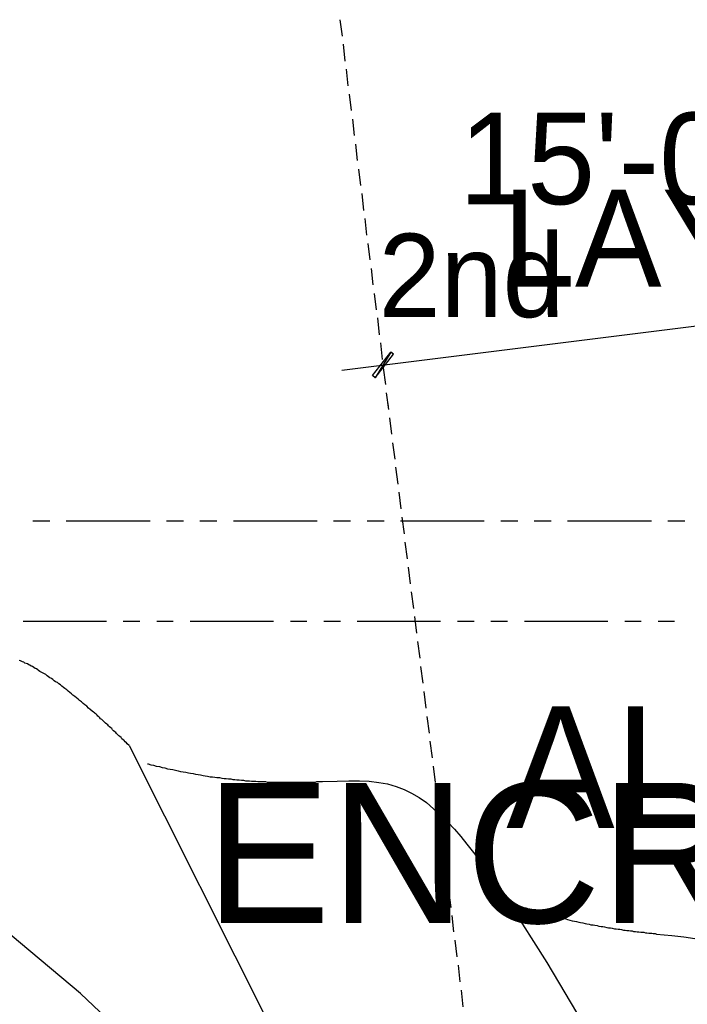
# Model space of a CAD drawing. Header units: feet. Extents: x -79 to 198, y -22 to 181.
# Tile 270 of 271: x 115 to 135, y 149 to 178. Entities that reach past the tile are written whole.
import ezdxf
from ezdxf.enums import TextEntityAlignment as Align

# ---------------------------------------------------------------- set-up
doc = ezdxf.new("R2010")
doc.units = ezdxf.units.FT
for name, color, linetype in [('A-AREA-UNIDAD', 30, 'CONTINUOUS'), ('A-LINEA', 7, 'CONTINUOUS'), ('A-LINEA-FINA', 9, 'CONTINUOUS'), ('A-TEXTO-PDF', 3, 'CONTINUOUS')]:
    doc.layers.add(name, color=color, linetype=linetype)

msp = doc.modelspace()

# ---------------------------------------------------------------- linework, layer by layer
at = {"layer": 'A-AREA-UNIDAD'}
msp.add_lwpolyline([(121.04, 145.4933), (117.2, 149.1378), (113.6, 152.1422), (107.968, 156.1778), (103.04, 159.0578), (102.96, 159.3778), (98.112, 161.6889), (96.768, 162.0089), (95.552, 161.9378), (92.96, 160.8533), (91.12, 160.3733), (91.072, 159.9822), (84.64, 159.7333), (77.088, 158.7733), (69.6, 157.2089), (65.312, 155.9822), (58.752, 153.6889), (58.72, 153.5289), (55.28, 152.2133)], dxfattribs=at)
at = {"layer": 'A-LINEA'}
for p, q in [((124.96, 178.2578), (125.0267, 177.7644)), ((125.0533, 177.5244), (125.1067, 177.0178)), ((125.1467, 176.7778), (125.2, 176.2844)), ((125.24, 176.0311), (125.2933, 175.5378)), ((125.3333, 175.2844), (125.3867, 174.7911)), ((125.4267, 174.5378), (125.48, 174.0444)), ((125.52, 173.7911), (125.5733, 173.2978)), ((125.6133, 173.0578), (125.6667, 172.5511)), ((125.7067, 172.3111), (125.76, 171.8178)), ((125.8, 171.5644), (125.8533, 171.0711)), ((125.8933, 170.8178), (125.9467, 170.3244)), ((125.0133, 167.7778), (142.3733, 169.9511)), ((125.9867, 170.0711), (126.04, 169.5778)), ((126.08, 169.3378), (126.1333, 168.8311)), ((126.1733, 168.5911), (126.2267, 168.0978)), ((126.2533, 167.8444), (126.32, 167.3511)), ((126.3467, 167.0978), (126.4133, 166.6044)), ((126.3867, 166.8044), (126.4, 166.6978)), ((126.44, 166.3511), (126.5067, 165.8578)), ((126.5333, 165.6044), (126.6, 165.1111)), ((126.6267, 164.8711), (126.6933, 164.3644)), ((126.72, 164.1244), (126.7867, 163.6311)), ((116.28, 163.2578), (115.7733, 163.2578)), ((119.28, 163.2578), (116.7733, 163.2578)), ((120.28, 163.2578), (119.7733, 163.2578)), ((121.28, 163.2578), (120.7733, 163.2578)), ((124.28, 163.2578), (121.7733, 163.2578)), ((125.28, 163.2578), (124.7733, 163.2578)), ((126.28, 163.2578), (125.7733, 163.2578)), ((129.28, 163.2578), (126.7733, 163.2578)), ((126.8133, 163.3778), (126.88, 162.8844)), ((130.28, 163.2578), (129.7733, 163.2578)), ((131.28, 163.2578), (130.7733, 163.2578)), ((134.28, 163.2578), (131.7733, 163.2578)), ((135.28, 163.2578), (134.7733, 163.2578)), ((126.9067, 162.6311), (126.9733, 162.1378)), ((127, 161.8844), (127.0667, 161.3911)), ((127.0933, 161.1511), (127.16, 160.6444)), ((117.9733, 160.2578), (115.48, 160.2578)), ((118.9733, 160.2578), (118.48, 160.2578)), ((119.9733, 160.2578), (119.48, 160.2578)), ((122.9733, 160.2578), (120.48, 160.2578)), ((123.9733, 160.2578), (123.48, 160.2578)), ((124.9733, 160.2578), (124.48, 160.2578)), ((127.9733, 160.2578), (125.48, 160.2578)), ((127.1867, 160.4044), (127.2533, 159.9111)), ((128.9733, 160.2578), (128.48, 160.2578)), ((129.9733, 160.2578), (129.48, 160.2578)), ((132.9733, 160.2578), (130.48, 160.2578)), ((133.9733, 160.2578), (133.48, 160.2578)), ((134.9733, 160.2578), (134.48, 160.2578)), ((127.28, 159.6578), (127.3467, 159.1644)), ((127.3733, 158.9111), (127.44, 158.4178)), ((127.4667, 158.1644), (127.5333, 157.6711)), ((127.56, 157.4178), (127.6267, 156.9244)), ((127.6533, 156.6844), (127.72, 156.1778)), ((142.471, 109.1644), (118.664, 156.5455)), ((127.7467, 155.9378), (127.8133, 155.4444)), ((127.84, 155.1911), (127.9067, 154.6978)), ((127.9333, 154.4444), (128, 153.9511)), ((128.0267, 153.6978), (128.0933, 153.2044)), ((128.12, 152.9644), (128.1867, 152.4578)), ((128.2133, 152.2178), (128.28, 151.7111)), ((128.3067, 151.4711), (128.36, 150.9778)), ((128.4, 150.7244), (128.4533, 150.2311)), ((128.4933, 149.9778), (128.5467, 149.4844)), ((128.5867, 149.2311), (128.64, 148.7378))]:
    msp.add_line(p, q, dxfattribs=at)
for points in [[(118.6533, 156.5511), (118.6, 156.6044), (118.5733, 156.6311), (118.5333, 156.6578), (118.5067, 156.6978), (118.48, 156.7244), (118.44, 156.7511), (118.4133, 156.7911), (118.3733, 156.8178), (118.3467, 156.8444), (118.32, 156.8711), (118.28, 156.9111), (118.2533, 156.9378), (118.2267, 156.9644), (118.1867, 156.9911), (118.16, 157.0178), (118.1333, 157.0578), (118.1067, 157.0844), (118.0667, 157.1111), (118.04, 157.1378), (118.0133, 157.1644), (117.9867, 157.1911), (117.9467, 157.2178), (117.92, 157.2444), (117.8933, 157.2711), (117.8667, 157.2978), (117.84, 157.3244), (117.8, 157.3511), (117.7733, 157.3778), (117.7467, 157.4044), (117.72, 157.4311), (117.6933, 157.4578), (117.6667, 157.4844), (117.64, 157.5111), (117.6133, 157.5244), (117.5867, 157.5511), (117.5467, 157.5778), (117.4933, 157.6311), (117.44, 157.6711), (117.3867, 157.7244), (117.3333, 157.7644), (117.28, 157.8044), (117.2267, 157.8578), (117.1733, 157.8978), (117.1333, 157.9378), (117.08, 157.9778), (117.0267, 158.0178), (116.9733, 158.0578), (116.9333, 158.0978), (116.88, 158.1378), (116.8267, 158.1778), (116.7867, 158.2178), (116.7333, 158.2578), (116.6933, 158.2844), (116.64, 158.3244), (116.6, 158.3644), (116.5467, 158.3911), (116.5067, 158.4311), (116.4533, 158.4578), (116.4133, 158.4844), (116.3733, 158.5244), (116.3333, 158.5511), (116.28, 158.5778), (116.24, 158.6044), (116.2, 158.6311), (116.16, 158.6711), (116.12, 158.6978), (116.08, 158.7111), (116.04, 158.7378), (115.9867, 158.7644), (115.9467, 158.7911), (115.92, 158.8178), (115.88, 158.8444), (115.84, 158.8578), (115.8, 158.8844), (115.76, 158.9111), (115.72, 158.9244), (115.68, 158.9511), (115.6533, 158.9644), (115.6133, 158.9911), (115.5733, 159.0044), (115.5333, 159.0178), (115.5067, 159.0444), (115.4667, 159.0578), (115.4267, 159.0711), (115.4, 159.0844), (115.36, 159.0978)], [(119.2, 156.0044), (119.2267, 156.0044), (119.3067, 155.9778), (119.3867, 155.9644), (119.4667, 155.9378), (119.56, 155.9244), (119.64, 155.8978), (119.72, 155.8844), (119.8, 155.8578), (119.88, 155.8444), (119.96, 155.8311), (120.04, 155.8178), (120.12, 155.7911), (120.1867, 155.7778), (120.2667, 155.7644), (120.3467, 155.7511), (120.4267, 155.7378), (120.4933, 155.7244), (120.5733, 155.7111), (120.64, 155.6978), (120.72, 155.6844), (120.7867, 155.6711), (120.8667, 155.6578), (120.9333, 155.6444), (121, 155.6311), (121.08, 155.6178), (121.1467, 155.6178), (121.2133, 155.6044), (121.28, 155.5911), (121.36, 155.5911), (121.4267, 155.5778), (121.4933, 155.5644), (121.56, 155.5644), (121.6267, 155.5511), (121.6933, 155.5511), (121.76, 155.5378), (121.8133, 155.5378), (121.88, 155.5244), (121.9467, 155.5244), (122.0133, 155.5111), (122.08, 155.5111), (122.1333, 155.4978), (122.2, 155.4978), (122.2533, 155.4978), (122.32, 155.4844), (122.3867, 155.4844), (122.44, 155.4844), (122.5067, 155.4711), (122.56, 155.4711), (122.6133, 155.4711), (122.68, 155.4711), (122.7333, 155.4711), (122.7867, 155.4578), (122.8533, 155.4578), (122.9067, 155.4578), (122.96, 155.4578), (123.0133, 155.4578), (123.0667, 155.4578), (123.12, 155.4578), (123.1733, 155.4578), (123.2267, 155.4578), (123.28, 155.4578), (123.3333, 155.4578), (123.3867, 155.4578), (123.44, 155.4578), (123.4933, 155.4578), (123.5467, 155.4578), (123.6, 155.4578), (123.6533, 155.4578), (123.6933, 155.4578), (123.7467, 155.4578), (123.8, 155.4578), (123.84, 155.4578), (123.8933, 155.4578), (123.9467, 155.4578), (123.9867, 155.4578), (124.04, 155.4578), (124.08, 155.4578), (124.1333, 155.4578), (124.1733, 155.4578), (124.2267, 155.4578), (124.2667, 155.4711), (124.3067, 155.4711), (124.36, 155.4711), (124.4, 155.4711), (124.44, 155.4711), (124.88, 155.4844), (125.2267, 155.4978), (125.5467, 155.4978), (125.84, 155.4844), (126.12, 155.4444), (126.3867, 155.4044), (126.64, 155.3244), (126.88, 155.2311), (127.1067, 155.1244), (127.3333, 154.9911), (127.5467, 154.8444), (127.76, 154.6578), (127.9733, 154.4711), (128.1867, 154.2578), (128.3867, 154.0444), (128.5733, 153.8311), (128.76, 153.6044), (128.96, 153.3511), (129.1467, 153.0978), (129.3333, 152.8578), (129.5067, 152.5911), (129.68, 152.3378), (129.8533, 152.0978), (130.0267, 151.8311), (131.1467, 150.0578), (132.2267, 148.2444)], [(130, 151.8711), (130.08, 151.8444), (130.1467, 151.8178), (130.2267, 151.7911), (130.3067, 151.7644), (130.3733, 151.7378), (130.4533, 151.7111), (130.52, 151.6978), (130.6, 151.6711), (130.6667, 151.6444), (130.7467, 151.6178), (130.8133, 151.6044), (130.8933, 151.5778), (130.96, 151.5644), (131.0267, 151.5378), (131.1067, 151.5244), (131.1733, 151.4978), (131.24, 151.4844), (131.3067, 151.4578), (131.3733, 151.4444), (131.44, 151.4311), (131.52, 151.4044), (131.5867, 151.3911), (131.6533, 151.3778), (131.72, 151.3644), (131.7733, 151.3511), (131.84, 151.3244), (131.9067, 151.3111), (131.9733, 151.2978), (132.04, 151.2844), (132.1067, 151.2711), (132.16, 151.2578), (132.2267, 151.2444), (132.2933, 151.2311), (132.3467, 151.2178), (132.4133, 151.2044), (132.4667, 151.1911), (132.5333, 151.1911), (132.5867, 151.1778), (132.6533, 151.1644), (132.7067, 151.1511), (132.7733, 151.1378), (132.8267, 151.1378), (132.88, 151.1244), (132.9467, 151.1111), (133, 151.0978), (133.0533, 151.0978), (133.1067, 151.0844), (133.1733, 151.0711), (133.2267, 151.0711), (133.28, 151.0578), (133.3333, 151.0578), (133.3867, 151.0444), (133.44, 151.0311), (133.4933, 151.0311), (133.5467, 151.0178), (133.6, 151.0178), (133.6533, 151.0044), (133.7067, 151.0044), (133.7467, 150.9911), (133.8, 150.9911), (133.8533, 150.9778), (133.9067, 150.9778), (133.96, 150.9644), (134, 150.9644), (134.0533, 150.9644), (134.1067, 150.9511), (134.1467, 150.9511), (134.2, 150.9378), (134.24, 150.9378), (134.2933, 150.9378), (134.3333, 150.9244), (134.3867, 150.9244), (134.4267, 150.9111), (134.8933, 150.8711), (135.2533, 150.8311), (135.5733, 150.7778)]]:
    msp.add_lwpolyline(points, dxfattribs=at)
at = {"layer": 'A-LINEA-FINA'}
for points in [[(126.48, 168.3111), (126.0133, 167.5511), (125.9333, 167.6178), (126.48, 168.3111), (126.48, 168.3111)], [(126.56, 168.2578), (126.48, 168.3111), (126.0133, 167.5511), (126.56, 168.2578)]]:
    msp.add_lwpolyline(points, dxfattribs=at)

# ---------------------------------------------------------------- texts
at = {"layer": 'A-TEXTO-PDF'}
for s, height, p in [('15\'-0"', 2.736, (133.1857, 172.7394)), ('LAYER', 2.905, (136.2028, 170.2737)), ('2nd', 2.495, (128.8997, 169.3622)), ('ALLOWABLE', 3.633, (144.6541, 154.0865)), ('ENCROACHMENT', 4.186, (144.8906, 151.2455))]:
    msp.add_text(s, height=height, dxfattribs=at).set_placement(p, align=Align.CENTER)

doc.saveas('drawing.dxf')
